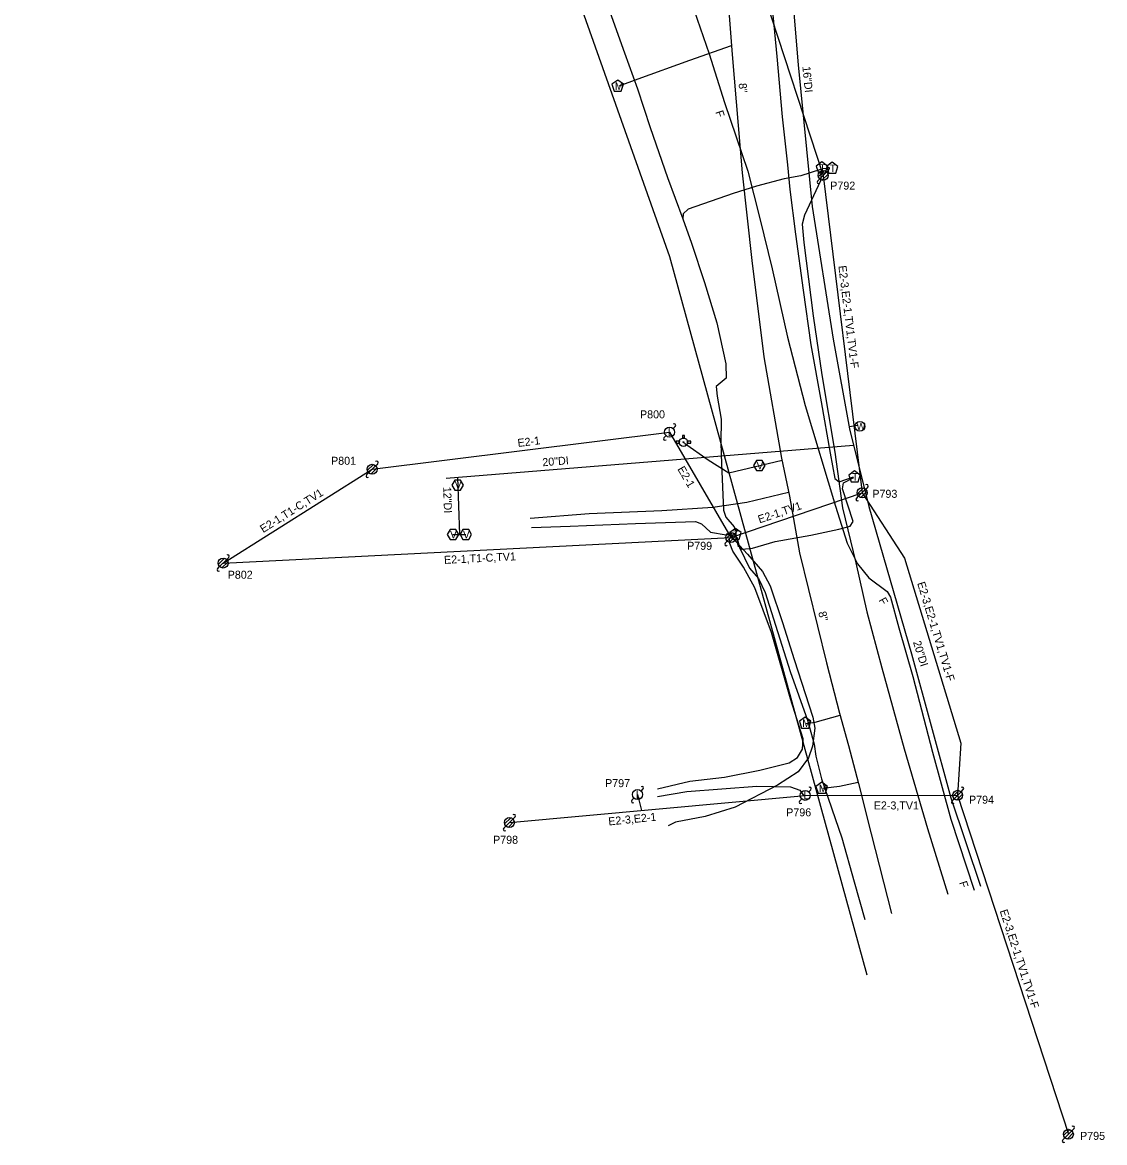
# Model space of a CAD drawing. Extents: x 1741604 to 1825760, y 1164229 to 1194908.
# Drawn here: x 1756053 to 1756594, y 1166504 to 1167064 of the extents above; entities that cross this region are included whole.
import ezdxf

# ---------------------------------------------------------------- set-up
doc = ezdxf.new("R2010")
doc.units = 0
for name, color, linetype in [('RD_EX_SU_H2O', 7, 'Continuous'), ('RD_EX_SU_Ovhd', 7, 'Continuous'), ('RD_EX_SU_Pole', 7, 'Continuous'), ('RD_EX_SU_Sewer', 7, 'Continuous'), ('RD_EX_SU_Telecom', 7, 'Continuous'), ('RD_EX_SU_TX_H2O', 7, 'Continuous'), ('RD_EX_SU_TX_Pole', 7, 'Continuous'), ('RD_EX_SU_TX_Telecom', 7, 'Continuous')]:
    doc.layers.add(name, color=color, linetype=linetype)

# ---------------------------------------------------------------- blocks, each defined once
blk = doc.blocks.new('SUE_WFH')
at = {"layer": 'RD_EX_SU_H2O'}
for p, q in [((-2.01, 0.6), (-3.65, 0.6)), ((-3.65, 0.6), (-3.65, -0.45)), ((-0.48, 3.38), (-0.48, 2.04)), ((0.57, 3.38), (-0.48, 3.38)), ((0.57, 2.02), (0.57, 3.38)), ((3.7, 0.6), (2.01, 0.6)), ((3.7, -0.45), (3.7, 0.6)), ((-3.65, -0.45), (-2.05, -0.45)), ((2.05, -0.45), (3.7, -0.45))]:
    blk.add_line(p, q, dxfattribs=at)
for radius in [2.1, 0.263]:
    blk.add_circle((0, 0), radius, dxfattribs=at)
for start, end in [(163.3387, 192.315), (74.2455, 103.2128), (347.685, 16.6613)]:
    blk.add_arc((0, 0), 2.1, start, end, dxfattribs=at)
blk = doc.blocks.new('SUE_WV')
at = {"layer": 'RD_EX_SU_H2O'}
blk.add_lwpolyline([(2.89, 0), (1.44, 2.5), (-1.44, 2.5), (-2.89, 0), (-1.44, -2.5), (1.44, -2.5)], close=True, dxfattribs=at)
blk.add_text('V', height=3.75, dxfattribs=at).set_placement((-1.43, -1.88))
blk = doc.blocks.new('SUE_TPP')
at = {"layer": 'RD_EX_SU_Telecom'}
blk.add_lwpolyline([(0, 3), (-2.85, 0.93), (-1.76, -2.43), (1.76, -2.43), (2.85, 0.93)], close=True, dxfattribs=at)
blk.add_text('T', height=3.75, dxfattribs=at).set_placement((-1.25, -1.88))
blk = doc.blocks.new('SUE_WM')
at = {"layer": 'RD_EX_SU_H2O'}
blk.add_lwpolyline([(0, 3.05), (-2.9, 0.94), (-1.79, -2.47), (1.79, -2.47), (2.9, 0.94)], close=True, dxfattribs=at)
blk.add_text('M', height=3.75, dxfattribs=at).set_placement((-1.43, -1.88))
blk = doc.blocks.new('SUE_PP')
at = {"layer": 'RD_EX_SU_Pole'}
for p, q in [((-2.41, -0.65), (0.65, 2.41)), ((-1.77, -1.77), (1.77, 1.77)), ((-0.65, -2.41), (2.41, 0.65)), ((1.77, 1.77), (2.83, 2.83)), ((-2.83, -2.83), (-1.77, -1.77))]:
    blk.add_line(p, q, dxfattribs=at)
blk.add_circle((0, 0), 2.5, dxfattribs=at)
for centre, start, end in [((2.3, 3.36), 315, 135), ((-2.3, -3.36), 135, 315)]:
    blk.add_arc(centre, 0.75, start, end, dxfattribs=at)
blk = doc.blocks.new('SUE_WMH')
at = {"layer": 'RD_EX_SU_H2O'}
blk.add_circle((0, 0), 2.47, dxfattribs=at)
blk.add_text('W', height=3.53, dxfattribs=at).set_placement((-1.68, -1.77))

msp = doc.modelspace()

# ---------------------------------------------------------------- linework, layer by layer
at = {"layer": 'RD_EX_SU_H2O'}
for p, q in [((1756466.31, 1166861.9), (1756470.85, 1166862.7)), ((1756264.75, 1166836.17), (1756468.55, 1166852.6)), ((1756270.43, 1166836.63), (1756271.44, 1166807.95)), ((1756268.2, 1166807.93), (1756274.67, 1166807.97)), ((1756461.5, 1166682.22), (1756470.77, 1166684.18)), ((1756453.11, 1166681.17), (1756461.5, 1166682.22))]:
    msp.add_line(p, q, dxfattribs=at)
for points in [[(1756363.91, 1167527.82), (1756365.79, 1167507.89), (1756368.78, 1167467.42), (1756370.98, 1167441.15), (1756376.52, 1167385.51), (1756383.76, 1167307.51), (1756390.19, 1167237.32), (1756392.83, 1167205.42), (1756394.81, 1167177.82), (1756398.97, 1167146.58), (1756403.93, 1167098.11), (1756407.85, 1167047.93), (1756412.78, 1166988.79), (1756417.67, 1166944.94), (1756423.69, 1166896.82), (1756432.52, 1166846.14), (1756436.46, 1166827.08), (1756441.46, 1166798.75), (1756455, 1166743.89), (1756461.58, 1166718.69), (1756465.96, 1166702.52), (1756470.95, 1166683.5), (1756477.35, 1166658.41), (1756487.5, 1166618.6)], [(1756434.13, 1167122.57), (1756440.84, 1167042.69), (1756447.9, 1166971.9), (1756458.3, 1166905.64), (1756466.5, 1166860.87), (1756476.16, 1166821.95), (1756497.43, 1166748.37), (1756517.22, 1166676.37), (1756531.97, 1166632.12)], [(1756351.27, 1167032.22), (1756360.79, 1167035.82), (1756386.73, 1167045.05), (1756407.5, 1167052.37)], [(1756384, 1166853.65), (1756395.81, 1166845.37), (1756406.16, 1166838.84), (1756432.76, 1166845.06)], [(1756306.75, 1166816.13), (1756336.37, 1166818.48), (1756372.63, 1166820.04), (1756398.09, 1166821.66), (1756415.16, 1166824.2), (1756436.04, 1166829.12)], [(1756444.87, 1166713.58), (1756449.28, 1166714.16), (1756461.84, 1166717.73)]]:
    msp.add_lwpolyline(points, dxfattribs=at)
at = {"layer": 'RD_EX_SU_Ovhd'}
for p, q in [((1756389.9, 1167180.4), (1756453.39, 1166987.51)), ((1756453.39, 1166987.51), (1756472.79, 1166828.85)), ((1756227.78, 1166840.56), (1756376.54, 1166859.19)), ((1756376.54, 1166859.19), (1756407.15, 1166806.48)), ((1756153.31, 1166793.73), (1756227.78, 1166840.56)), ((1756407.15, 1166806.48), (1756472.79, 1166828.85)), ((1756153.31, 1166793.73), (1756407.15, 1166806.48)), ((1756296.43, 1166663.98), (1756444.36, 1166677.59)), ((1756360.48, 1166677.97), (1756362.42, 1166670.05)), ((1756444.36, 1166677.59), (1756520.59, 1166677.61)), ((1756520.59, 1166677.61), (1756575.96, 1166508.16))]:
    msp.add_line(p, q, dxfattribs=at)
msp.add_lwpolyline([(1756472.79, 1166828.85), (1756494.06, 1166796.1), (1756522.18, 1166703.61), (1756520.59, 1166677.61)], dxfattribs=at)
at = {"layer": 'RD_EX_SU_Pole'}
for p, q in [((1756373.71, 1166856.36), (1756374.77, 1166857.42)), ((1756378.31, 1166860.95), (1756379.37, 1166862.02)), ((1756362.25, 1166679.74), (1756363.31, 1166680.8)), ((1756446.13, 1166679.36), (1756447.19, 1166680.42)), ((1756357.66, 1166675.14), (1756358.72, 1166676.2)), ((1756441.53, 1166674.76), (1756442.59, 1166675.82))]:
    msp.add_line(p, q, dxfattribs=at)
for centre in [(1756376.54, 1166859.19), (1756360.48, 1166677.97), (1756444.36, 1166677.59)]:
    msp.add_circle(centre, 2.5, dxfattribs=at)
for centre, start, end in [((1756378.84, 1166862.55), 315, 135), ((1756374.24, 1166855.83), 135, 315), ((1756362.78, 1166681.33), 315, 135), ((1756446.66, 1166680.95), 315, 135), ((1756358.19, 1166674.61), 135, 315), ((1756442.06, 1166674.23), 135, 315)]:
    msp.add_arc(centre, 0.75, start, end, dxfattribs=at)
at = {"layer": 'RD_EX_SU_Sewer'}
msp.add_lwpolyline([(1756052.9, 1167838.38), (1756224.72, 1167372.47), (1756323.52, 1167096.55), (1756376.52, 1166947.01), (1756475.17, 1166587.83)], dxfattribs=at)
at = {"layer": 'RD_EX_SU_Telecom'}
for p, q in [((1756456.68, 1166991.14), (1756453.05, 1166990.83)), ((1756407.15, 1166807.74), (1756409.25, 1166807.7))]:
    msp.add_line(p, q, dxfattribs=at)
for points in [[(1756313.58, 1167132.21), (1756322.47, 1167134.44), (1756326.44, 1167133.25), (1756327.61, 1167126.74), (1756336.38, 1167100.14), (1756344.24, 1167076.4), (1756353.92, 1167048.76), (1756360.54, 1167030.84), (1756366.88, 1167011.46), (1756375.52, 1166986.43), (1756383.22, 1166965.85)], [(1756427.38, 1167076.61), (1756430.2, 1167046.88), (1756432.79, 1167016.84), (1756435.55, 1166992.69), (1756436.67, 1166980.36), (1756439.55, 1166958.12), (1756443.34, 1166930.08), (1756447.2, 1166902.74), (1756452.27, 1166874.38), (1756456.79, 1166848.69), (1756459.23, 1166836.01), (1756461.41, 1166834.31), (1756468.53, 1166836.74)], [(1756388.9, 1167069.88), (1756396.35, 1167048.32), (1756404.08, 1167024), (1756415.62, 1166989.59), (1756421.63, 1166965.93), (1756427.78, 1166940.75), (1756435.44, 1166906.59), (1756444.27, 1166872.45), (1756459.58, 1166822.1), (1756465.32, 1166803.66), (1756470.51, 1166793.28), (1756476.21, 1166786.36), (1756485.4, 1166779.46), (1756486.98, 1166776.64), (1756491.11, 1166761.27), (1756498.16, 1166736.92), (1756508.03, 1166699.25), (1756517.23, 1166665.7), (1756528.82, 1166630.24)], [(1756451.94, 1166990.49), (1756442.25, 1166987.21), (1756433.91, 1166985.82), (1756420.06, 1166982.17), (1756408.37, 1166978.41), (1756385.89, 1166970.56), (1756383.38, 1166968.24), (1756383.22, 1166965.85), (1756387.5, 1166953.63), (1756394.06, 1166933.95), (1756400.2, 1166913.85), (1756404.72, 1166893.28), (1756404.78, 1166886.1), (1756399.88, 1166881.9), (1756400.34, 1166877.15), (1756402.33, 1166865.61), (1756402.16, 1166853.77), (1756402.52, 1166843.35), (1756403.53, 1166820.14), (1756404.7, 1166816.7), (1756408.9, 1166811.89), (1756409.61, 1166809.67)], [(1756452.48, 1166990.43), (1756452.03, 1166984.71), (1756443.97, 1166967.54), (1756442.78, 1166963.17), (1756443.72, 1166953.93), (1756448.36, 1166917.21), (1756452.71, 1166887.8), (1756459.12, 1166849.17), (1756463.05, 1166821.36), (1756469.7, 1166793.86), (1756475.2, 1166769.33), (1756482.73, 1166741.37), (1756493.84, 1166700.87), (1756505.48, 1166660.96), (1756515.7, 1166628.26)], [(1756409.82, 1166806.76), (1756410.59, 1166802.44), (1756412.83, 1166800.66), (1756417.97, 1166801.16), (1756429.4, 1166804.5), (1756447.1, 1166807.67), (1756461.22, 1166810.64), (1756466.86, 1166812.17), (1756468.35, 1166814.49), (1756463.01, 1166830.74), (1756463.48, 1166833.75), (1756468.67, 1166836.47)], [(1756307.47, 1166811.45), (1756326.81, 1166812.16), (1756359.43, 1166813.41), (1756389.52, 1166814.49), (1756392.42, 1166813.32), (1756397.06, 1166809.11), (1756404.87, 1166807.74), (1756409.25, 1166807.96)], [(1756370.51, 1166680.91), (1756386.63, 1166684.7), (1756403.94, 1166686.67), (1756421.69, 1166690.16), (1756436.26, 1166693.92), (1756440.43, 1166696.55), (1756443.02, 1166700.62), (1756443.34, 1166705.87), (1756437.05, 1166725.9), (1756427.55, 1166758.94), (1756419.23, 1166781.37), (1756413.5, 1166791.63), (1756408.13, 1166799.66), (1756406.68, 1166803.51), (1756406.53, 1166806.52)], [(1756407.62, 1166806.68), (1756415.47, 1166798.13), (1756422.97, 1166789.53), (1756426.84, 1166782.36), (1756432.95, 1166763.99), (1756438.76, 1166745.58), (1756448.18, 1166716.59), (1756449.13, 1166711.11), (1756447.98, 1166702.14), (1756445.93, 1166696.34), (1756440.83, 1166689.34), (1756430.55, 1166682.61), (1756409.3, 1166671.74), (1756394.27, 1166667.03), (1756379.5, 1166664.25), (1756375.75, 1166662.36)], [(1756410.15, 1166806.68), (1756411.47, 1166801.43), (1756416.51, 1166791.13), (1756421.07, 1166786.04), (1756424.28, 1166779), (1756436.83, 1166739.42), (1756445.48, 1166715.11), (1756448.8, 1166703.12), (1756449.66, 1166697.14), (1756452.47, 1166685.77), (1756462.66, 1166656.32), (1756468.9, 1166634.37), (1756474.13, 1166615.57)], [(1756370.57, 1166677.05), (1756385.17, 1166679.47), (1756420.13, 1166682.1), (1756437, 1166681.81), (1756441.61, 1166680.19), (1756443.63, 1166677.27)]]:
    msp.add_lwpolyline(points, dxfattribs=at)

# ---------------------------------------------------------------- block references
at = {"layer": 'RD_EX_SU_H2O'}
for name, p in [('SUE_WM', (1756350.61, 1167032.09)), ('SUE_WMH', (1756471.7, 1166862.03)), ('SUE_WFH', (1756383.44, 1166854.11)), ('SUE_WV', (1756421.44, 1166842.48)), ('SUE_WV', (1756270.57, 1166832.64)), ('SUE_WV', (1756268.2, 1166807.93)), ('SUE_WV', (1756274.67, 1166807.97)), ('SUE_WM', (1756444.33, 1166713.67)), ('SUE_WM', (1756452.64, 1166681.09))]:
    msp.add_blockref(name, p, dxfattribs=at)
at = {"layer": 'RD_EX_SU_Pole'}
for p in [(1756453.39, 1166987.51), (1756227.78, 1166840.56), (1756472.79, 1166828.85), (1756407.15, 1166806.48), (1756153.31, 1166793.73), (1756520.59, 1166677.61), (1756296.43, 1166663.98), (1756575.96, 1166508.16)]:
    msp.add_blockref('SUE_PP', p, dxfattribs=at)
at = {"layer": 'RD_EX_SU_Telecom'}
for p in [(1756452.7, 1166991.2), (1756457.9, 1166991.06), (1756469.04, 1166836.78), (1756409.51, 1166808.05)]:
    msp.add_blockref('SUE_TPP', p, dxfattribs=at)

# ---------------------------------------------------------------- texts
at = {"layer": 'RD_EX_SU_Ovhd'}
for s, rotation, p in [('E2-3,E2-1,TV1,TV1-F', 276.9707, (1756460.94, 1166942.21)), ('E2-1', 7.1357, (1756300.77, 1166851.72)), ('E2-1', 300.1438, (1756380.33, 1166840.71)), ('E2-1,T1-C,TV1', 32.1608, (1756173.29, 1166808.66)), ('E2-1,TV1', 18.821, (1756421.52, 1166813.49)), ('E2-1,T1-C,TV1', 2.8746, (1756263.84, 1166793.28)), ('E2-3,E2-1,TV1,TV1-F', 286.9943, (1756500.31, 1166783.66)), ('E2-3,TV1', 0.0195, (1756478.64, 1166670.55)), ('E2-3,E2-1', 5.8083, (1756346.11, 1166662.52)), ('E2-3,E2-1,TV1,TV1-F', 288.0957, (1756541.57, 1166619.84))]:
    msp.add_text(s, height=4, rotation=rotation, dxfattribs=at).set_placement(p)
at = {"layer": 'RD_EX_SU_Pole'}
for p in [(1756375.68, 1166857.19), (1756359.62, 1166675.97), (1756443.5, 1166675.59)]:
    msp.add_text('L', height=4, dxfattribs=at).set_placement(p)
at = {"layer": 'RD_EX_SU_TX_H2O'}
for s, rotation, p in [('16"DI', 275.6938, (1756442.94, 1167041.85)), ('8"', 274.7611, (1756411.06, 1167033.47)), ('20"DI', 4.6088, (1756313.08, 1166842.07)), ('12"DI', 272.0039, (1756263.31, 1166831.74)), ('8"', 283.8654, (1756450.85, 1166769.06)), ('20"DI', 287.5393, (1756498.21, 1166754.18))]:
    msp.add_text(s, height=4, rotation=rotation, dxfattribs=at).set_placement(p)
at = {"layer": 'RD_EX_SU_TX_Pole'}
for s, p in [('P792', (1756456.88, 1166980.38)), ('P800', (1756361.74, 1166866.05)), ('P801', (1756207.25, 1166842.84)), ('P793', (1756477.93, 1166826.33)), ('P799', (1756385.3, 1166800.34)), ('P802', (1756155.57, 1166785.87)), ('P797', (1756344.28, 1166681.7)), ('P794', (1756526.27, 1166673.42)), ('P796', (1756434.86, 1166667.11)), ('P798', (1756288.27, 1166653.39)), ('P795', (1756581.81, 1166505.39))]:
    msp.add_text(s, height=4, dxfattribs=at).set_placement(p)
at = {"layer": 'RD_EX_SU_TX_Telecom'}
for rotation, p in [(288.5368, (1756399.37, 1167019.2)), (299.2999, (1756480.94, 1166775.14)), (288.1103, (1756521.28, 1166634.01))]:
    msp.add_text('F', height=4, rotation=rotation, dxfattribs=at).set_placement(p)

doc.saveas('drawing.dxf')
